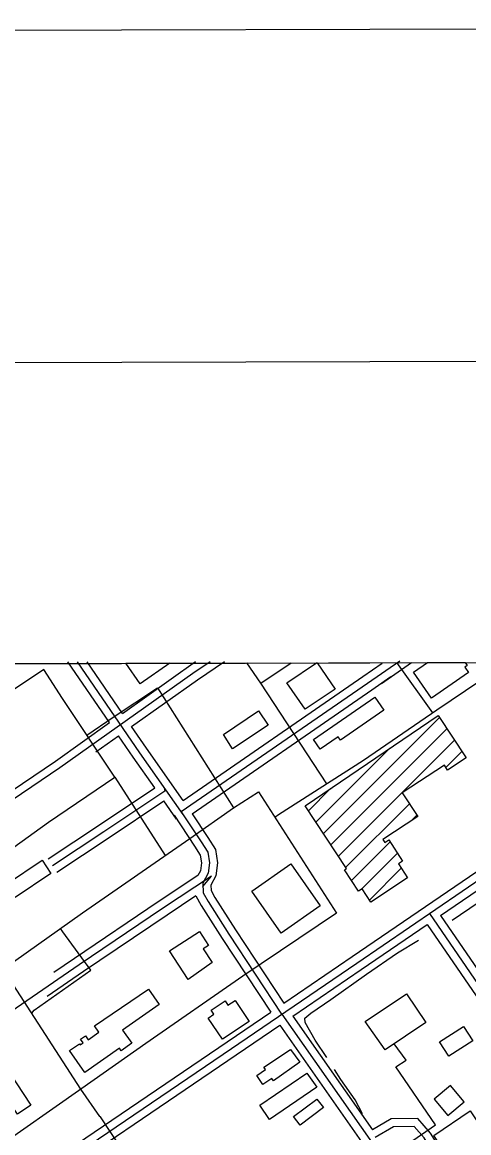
# Model space of a CAD drawing. Extents: x 3355724 to 3393621, y 594744 to 620174.
# Drawn here: x 3387079 to 3387918, y 617501 to 619590 of the extents above; entities that cross this region are included whole.
import ezdxf

# ---------------------------------------------------------------- set-up
doc = ezdxf.new("R2010")
doc.units = 0
for name, color, linetype in [('G-ANNO-NPLT', 7, 'Continuous'), ('V-ANNO-SYMB', 7, 'Continuous'), ('V-BLDG-OTLN', 7, 'Continuous'), ('V-GRID-FRAM', 7, 'Continuous'), ('V-ROAD-CNTR', 7, 'Continuous'), ('V-SITE-OTLN', 7, 'Continuous'), ('V-TOPO-SHOR', 7, 'Continuous'), ('V-UTIL-LINE', 7, 'Continuous')]:
    doc.layers.add(name, color=color, linetype=linetype)

msp = doc.modelspace()

# ---------------------------------------------------------------- linework, layer by layer
at = {"layer": 'G-ANNO-NPLT'}
msp.add_lwpolyline([(3356370.8, 595327.7), (3393037.4, 595423.7), (3392974.1, 619590.2), (3356307.6, 619494.2)], close=True, dxfattribs=at)
at = {"layer": 'V-ANNO-SYMB'}
msp.add_lwpolyline([(3359119.3, 595959.9), (3392202.4, 596046.5), (3392142.4, 618963), (3359059.3, 618876.4), (3359119.3, 595959.9)], dxfattribs=at)
at = {"layer": 'V-BLDG-OTLN'}
for p, q in [((3387814.4, 618367.1), (3387841, 618385.5)), ((3387841, 618385.5), (3387911.5, 618385.6)), ((3387911.5, 618385.6), (3387915.5, 618379.9)), ((3387273.3, 618384), (3387356.1, 618384.2)), ((3387300.3, 618345.3), (3387273.3, 618384)), ((3387356.1, 618384.2), (3387300.3, 618345.3)), ((3387576.4, 618347.5), (3387632, 618384.9)), ((3387632, 618384.9), (3387633.6, 618384.9)), ((3387633.6, 618384.9), (3387666.9, 618335.3)), ((3387848.1, 618318.5), (3387814.4, 618367.1)), ((3387917.9, 618367), (3387848.1, 618318.5)), ((3387915.5, 618379.9), (3387911.1, 618376.9)), ((3387911.1, 618376.9), (3387917.9, 618367)), ((3387610.8, 618297.6), (3387576.4, 618347.5)), ((3387666.9, 618335.3), (3387610.8, 618297.6)), ((3387645.2, 618064), (3387863.2, 618282)), ((3387659.2, 618042.7), (3387877.3, 618260.8)), ((3387673.3, 618021.4), (3387891.4, 618239.5)), ((3387631.1, 618085.3), (3387769.9, 618224.1)), ((3387875.3, 618188.1), (3387905.4, 618218.2)), ((3387617, 618106.6), (3387658.7, 618148.3)), ((3387687.4, 618000.2), (3387806.9, 618119.7)), ((3387810, 618087.4), (3387821, 618098.4)), ((3387697.9, 617975.4), (3387770.4, 618047.9)), ((3387717.3, 617959.4), (3387784.5, 618026.6)), ((3387731.7, 617938.4), (3387791.6, 617998.3))]:
    msp.add_line(p, q, dxfattribs=at)
for points in [[(3387677.5, 618239.1), (3387672.7, 618245.8), (3387639, 618222.4), (3387626.4, 618240.5), (3387741.7, 618320.6), (3387759, 618295.7)], [(3387474.2, 618223), (3387456.9, 618250), (3387523.3, 618294.4), (3387541.1, 618267.7)], [(3387734.2, 617934.7), (3387717.7, 617959.6), (3387711.2, 617955.3), (3387684.7, 617995.4), (3387688.7, 617998.1), (3387611, 618115.7), (3387860.6, 618285.9), (3387913.5, 618206), (3387878.7, 618183), (3387872.5, 618192.4), (3387793.4, 618140.2), (3387822.7, 618095.9), (3387757.1, 618052.5), (3387760.7, 618047.1), (3387767.8, 618051.8), (3387794.1, 618012), (3387786.1, 618006.7), (3387803.4, 617980.4)], [(3387065.5, 617943.4), (3387048.8, 617968.3), (3387116.1, 618013.4), (3387132.7, 617988.5)], [(3387565.5, 617876.5), (3387510.6, 617955.5), (3387583.9, 618006.6), (3387639, 617927.5)], [(3387390.8, 617789.1), (3387355.8, 617842.9), (3387412.1, 617879.6), (3387429.2, 617853.3), (3387419, 617846.6), (3387436.1, 617820.9)], [(3387196.7, 617614.1), (3387167.7, 617655.4), (3387186.1, 617668.3), (3387187.6, 617666), (3387193.1, 617669.9), (3387188.3, 617676.8), (3387197.5, 617683.2), (3387202.7, 617675.8), (3387222.9, 617689.9), (3387214.3, 617702.2), (3387316.3, 617771.2), (3387336.3, 617742.1), (3387267.3, 617694), (3387284.9, 617669), (3387265, 617655.1), (3387261.7, 617659.8)], [(3387761.3, 617656.6), (3387723.6, 617710.1), (3387801.4, 617762.4), (3387837.7, 617708)], [(3387455.5, 617676.6), (3387428.3, 617716.1), (3387439.1, 617723.6), (3387433.9, 617731.5), (3387460.2, 617749), (3387465.6, 617740.8), (3387479.1, 617749.8), (3387505.7, 617710.2)], [(3387880.8, 617644.7), (3387863.5, 617671.9), (3387908.7, 617700.8), (3387926.1, 617673.7)], [(3387069.8, 617535.8), (3387000.5, 617639.6), (3387025.8, 617656.5), (3387095.1, 617552.7)], [(3387600.8, 617633.3), (3387551, 617598.7), (3387548.1, 617602.8), (3387530.9, 617591.5), (3387519.7, 617608.3), (3387536.3, 617619.5), (3387533.2, 617624.3), (3387583.1, 617657.3)], [(3387543.7, 617525.6), (3387525.8, 617552.6), (3387614.1, 617613), (3387632.4, 617586.3)], [(3387878.9, 617533.5), (3387909.6, 617559.1), (3387884, 617589.9), (3387853.3, 617564.2)], [(3387633, 617564.2), (3387645.1, 617548), (3387601.1, 617515), (3387589, 617531.2)], [(3387884.2, 617450.3), (3387874, 617464.5), (3387867.7, 617460.3), (3387855.5, 617478.2), (3387861.7, 617482.4), (3387852.8, 617495.6), (3387921.3, 617541.7), (3387952, 617496)]]:
    msp.add_lwpolyline(points, close=True, dxfattribs=at)
at = {"layer": 'V-GRID-FRAM'}
msp.add_lwpolyline([(3359807.6, 618312.1), (3391397.2, 618394.8), (3391452.7, 600211.2), (3359847.2, 600128.5), (3359807.6, 618312.1)], dxfattribs=at)
at = {"layer": 'V-ROAD-CNTR'}
for points in [[(3386624, 617835.2), (3386757, 617921.8), (3387149.6, 618187.8), (3387399.5, 618365.4), (3387432.3, 618387.5)], [(3387242.8, 618272.4), (3387164.5, 618386.8)], [(3387381.3, 618099.4), (3387299.8, 618215.8), (3387182.7, 618386.8)], [(3387267.3, 618289.8), (3387200.8, 618386.8)], [(3387267.3, 618289.8), (3387404.5, 618387.4)], [(3387284.2, 618265.1), (3387408.1, 618353.1), (3387459.2, 618387.5)], [(3387376.6, 618106.5), (3387377.7, 618104.9), (3387727.7, 618346.7), (3387788.6, 618388.4)], [(3386844.1, 617231.4), (3387071.7, 617387.2), (3387456.7, 617648.8), (3387707.8, 617820), (3387955.5, 617989.1), (3388062.3, 618060.9), (3388099.5, 618083.7), (3388138.4, 618099.9), (3388175.3, 618109.2), (3388216.8, 618114.9), (3388249.7, 618119), (3388289, 618132.3), (3388327, 618151.5), (3388372.3, 618178.5), (3388468.4, 618241.1), (3388660.2, 618374.9)], [(3387381.3, 618125.6), (3387719.2, 618359.1), (3387755.6, 618384)], [(3387398.4, 618100.9), (3387736.2, 618334.4), (3387772.1, 618358.9)], [(3387570.7, 617744.7), (3387699.4, 617832.4), (3387947.1, 618001.5), (3388054.2, 618073.6), (3388092.7, 618097.1), (3388133.7, 618114.2), (3388172.5, 618123.9), (3388214.9, 618129.8), (3388246.4, 618133.7), (3388283.2, 618146.2), (3388319.8, 618164.6), (3388364.4, 618191.2), (3388460, 618253.5), (3388526.3, 618299.8)], [(3386913.6, 618046), (3387141.1, 618200.1), (3387242.8, 618272.4)], [(3387381.3, 618125.6), (3387312.1, 618224.3), (3387284.2, 618265.1)], [(3387217, 618217.3), (3387259.8, 618247.7)], [(3387327.9, 618149.6), (3387287.5, 618207.2), (3387259.8, 618247.7)], [(3387127.4, 618015.9), (3387223.8, 618080), (3387327.9, 618149.6)], [(3387135.7, 618003.4), (3387232.1, 618067.6), (3387349, 618145.6), (3387345.9, 618146.1)], [(3387144, 617990.9), (3387240.4, 618055.1), (3387345.1, 618125)], [(3387369, 618090.8), (3387345.1, 618125)], [(3387364.1, 618098.2), (3387402.8, 618040), (3387413.4, 618023.3), (3387415.5, 618008.5), (3387413.7, 617993.6), (3387408.9, 617984.6)], [(3387376.6, 618106.5), (3387415.4, 618048.1), (3387427.7, 618028.6), (3387430.6, 618008.7), (3387428.2, 617989), (3387418.2, 617970.1), (3387419, 617952.4), (3387428.2, 617935.7), (3387467, 617874.6), (3387566.5, 617723.7)], [(3387398.4, 618100.9), (3387428, 618056.3), (3387442.1, 618033.9), (3387445.8, 618008.9), (3387442.8, 617984.4), (3387433.3, 617966.7), (3387433.8, 617956.6), (3387441.1, 617943.4), (3387479.6, 617882.8), (3387570.7, 617744.7)], [(3387418.5, 617963.9), (3387434.3, 617983.4), (3387342.6, 617922.9), (3387185.5, 617816.4), (3386920.1, 617634.4), (3386813, 617560.4)], [(3387408.9, 617984.6), (3387334.3, 617935.4), (3387177.1, 617828.8), (3387138.2, 617802.2)], [(3387865.1, 617909.2), (3387963.9, 617976.6), (3387972.3, 617982.3)], [(3387405.3, 617946.3), (3387351, 617910.4), (3387194, 617804.1), (3387125.8, 617757.3)], [(3387405.3, 617946.3), (3387415.3, 617928.1), (3387454.4, 617866.5), (3387545.9, 617727.8)], [(3387844.3, 617913.1), (3388042.5, 617624.3)], [(3387865.1, 617909.2), (3388054.9, 617632.7)], [(3387587.7, 617719.9), (3387716.3, 617807.6), (3387840.4, 617892.3)], [(3387840.4, 617892.3), (3388030.1, 617615.8)], [(3386979.2, 617342), (3387063.2, 617399.6), (3387448.3, 617661.2), (3387545.9, 617727.8)], [(3387566.6, 617723.8), (3387968.4, 617151.5)], [(3387587.7, 617719.9), (3387737.5, 617506.5)], [(3387003.6, 617322.4), (3387080.1, 617374.8), (3387465.2, 617636.4), (3387562.9, 617703)], [(3387562.9, 617703), (3387716.8, 617483.8)], [(3388083.3, 617174.5), (3388079, 617199.2), (3388043.8, 617256.5), (3387997.4, 617292.2), (3387955.4, 617340.1), (3387892.8, 617426.3), (3387846.4, 617500.2), (3387822.7, 617527.8), (3387772.4, 617527), (3387737.5, 617506.5)], [(3387894.7, 617034.6), (3388060.3, 617145.4), (3388069.8, 617164.9), (3388064.7, 617193.8), (3388032.4, 617246.3), (3387987.1, 617281.2), (3387943.7, 617330.7), (3387880.4, 617417.9), (3387834.3, 617491.3), (3387815.9, 617512.6), (3387776.6, 617512.1), (3387742.3, 617491.9)]]:
    msp.add_lwpolyline(points, dxfattribs=at)
at = {"layer": 'V-SITE-OTLN'}
msp.add_line((3381827, 618369.7), (3388510.8, 618387.2), dxfattribs=at)
at = {"layer": 'V-TOPO-SHOR'}
for points in [[(3387754, 618346.3), (3387811, 618385.4)], [(3387886.9, 617900.8), (3387936.4, 617933.7), (3387963.2, 617950.5)], [(3387651.2, 617642.1), (3387629.4, 617675.2), (3387610.6, 617708.4), (3387610.2, 617716.6), (3387621.3, 617725.8), (3387658.9, 617751.4), (3387725.9, 617799.1), (3387784.4, 617839.2), (3387823.9, 617863.3)], [(3387718.5, 617536.2), (3387704.7, 617562.4), (3387677.6, 617601.1), (3387665.7, 617619.7)]]:
    msp.add_lwpolyline(points, dxfattribs=at)
at = {"layer": 'V-UTIL-LINE'}
msp.add_line((3387253.1, 618169.8), (3387347.6, 618022.3), dxfattribs=at)
for points in [[(3387553.8, 618094.8), (3387560.5, 618099.3), (3387720.7, 618201.8), (3387858.5, 618296.5), (3387991.3, 618385.9)], [(3387782.3, 618385.3), (3387850.5, 618291)], [(3386633.5, 617740.2), (3386845.9, 617889.4), (3386947.6, 617955.4), (3387127.8, 618085), (3387253.1, 618169.8), (3387154.2, 618318), (3387119.2, 618372.4), (3386877.2, 618211), (3386797.9, 618153.2), (3386727.2, 618260.3), (3386718.8, 618273.9), (3386683.4, 618250)], [(3387527.5, 618346.6), (3387501.2, 618384.6)], [(3387651.3, 618157.4), (3387527.5, 618346.6), (3387584.4, 618384.8)], [(3387200.2, 618249), (3387249.7, 618282.9), (3387333.3, 618337.8), (3387476.1, 618112.1), (3387523.3, 618142.4), (3387669.4, 617914.1), (3387493.7, 617795.1), (3387310.8, 617668.7), (3387190.8, 617584), (3387020.4, 617465), (3386886, 617367.8)], [(3387042.9, 617808.3), (3387192, 617914.5), (3387393.9, 618054.4), (3387476.1, 618112.1)], [(3387369.9, 616944.1), (3387273.8, 617080.5), (3387247, 617115.5), (3387353.6, 617183.2), (3387281.3, 617287.4), (3387359.1, 617336.3), (3387266.6, 617471), (3387264.6, 617472.6), (3387245.2, 617501.3), (3387225.6, 617531), (3387224.6, 617531.6), (3387189.1, 617582.8), (3386947.6, 617955.4)], [(3387096.5, 617725.5), (3387101, 617731.6), (3387207.4, 617806.4), (3387154.8, 617878.6), (3387150.8, 617885.2)], [(3387231.5, 616852.5), (3387658.5, 617135.1), (3387686.7, 617094.5), (3387819.8, 617185.9), (3387731.1, 617311.8), (3387845.2, 617386.5), (3387796.8, 617452.7), (3387812.9, 617463.4), (3387803.5, 617479.2), (3387855.6, 617515.5), (3387781.3, 617624.6), (3387800.9, 617637.4), (3387778.3, 617668)]]:
    msp.add_lwpolyline(points, dxfattribs=at)

doc.saveas('drawing.dxf')
